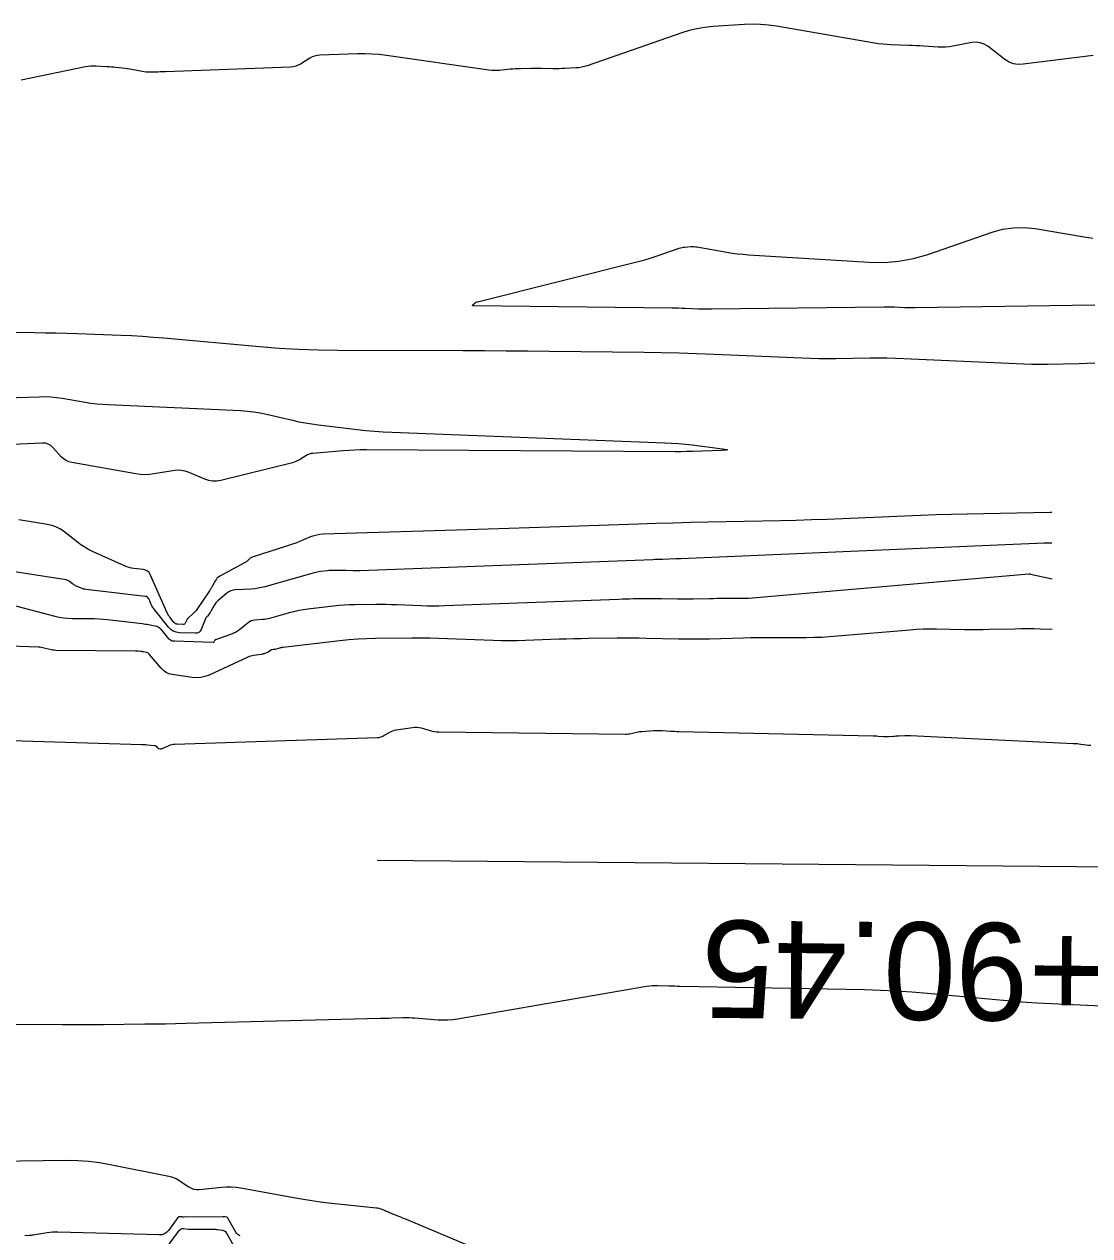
# Model space of a CAD drawing. Extents: x 1768942 to 1774819, y 723037 to 732099.
# Drawn here: x 1770451 to 1770516.6, y 731857.8 to 731932.4 of the extents above; entities that cross this region are included whole.
import ezdxf

# ---------------------------------------------------------------- set-up
doc = ezdxf.new("R2010")
doc.units = 0
for name, color, linetype in [('R_Contours', 7, 'Continuous'), ('R_Horz Alg', 7, 'Continuous'), ('R_Horz Alg Annot', 7, 'Continuous')]:
    doc.layers.add(name, color=color, linetype=linetype)

msp = doc.modelspace()

# ---------------------------------------------------------------- linework, layer by layer
at = {"layer": 'R_Contours'}
for points in [[(1770516.797, 731930.438), (1770512.483, 731929.9), (1770512.181, 731929.89), (1770511.893, 731929.936), (1770511.622, 731930.041), (1770511.365, 731930.202), (1770510.309, 731931.008), (1770510.085, 731931.147), (1770509.848, 731931.231), (1770509.598, 731931.261), (1770509.336, 731931.236), (1770508.169, 731931.01), (1770507.945, 731930.974), (1770507.719, 731930.952), (1770507.493, 731930.946), (1770507.266, 731930.953), (1770506.356, 731931.013), (1770506.128, 731931.027), (1770505.9, 731931.039), (1770505.673, 731931.05), (1770505.445, 731931.059), (1770504.357, 731931.097), (1770504.1, 731931.11), (1770503.845, 731931.132), (1770503.59, 731931.163), (1770503.336, 731931.203), (1770497.306, 731932.245), (1770496.82, 731932.314), (1770496.333, 731932.355), (1770495.845, 731932.366), (1770495.355, 731932.349), (1770493.392, 731932.221), (1770492.904, 731932.173), (1770492.423, 731932.092), (1770491.949, 731931.979), (1770491.481, 731931.834), (1770485.669, 731929.808), (1770485.502, 731929.757), (1770485.332, 731929.717), (1770485.161, 731929.69), (1770484.987, 731929.676), (1770484.285, 731929.642), (1770484.11, 731929.635), (1770483.935, 731929.631), (1770483.76, 731929.629), (1770483.585, 731929.631), (1770482.856, 731929.643), (1770482.695, 731929.645), (1770482.534, 731929.645), (1770482.373, 731929.644), (1770482.212, 731929.641), (1770481.568, 731929.628), (1770481.407, 731929.623), (1770481.246, 731929.615), (1770481.086, 731929.604), (1770480.925, 731929.591), (1770480.268, 731929.529), (1770480.105, 731929.519), (1770479.942, 731929.518), (1770479.78, 731929.527), (1770479.617, 731929.545), (1770473.316, 731930.446), (1770472.875, 731930.499), (1770472.434, 731930.533), (1770471.991, 731930.547), (1770471.547, 731930.542), (1770469.214, 731930.462), (1770469.051, 731930.446), (1770468.894, 731930.409), (1770468.744, 731930.351), (1770468.6, 731930.273), (1770468.039, 731929.917), (1770467.895, 731929.839), (1770467.745, 731929.781), (1770467.588, 731929.744), (1770467.425, 731929.727), (1770459.732, 731929.443), (1770459.612, 731929.438), (1770459.492, 731929.434), (1770459.371, 731929.43), (1770459.251, 731929.426), (1770458.77, 731929.411), (1770458.65, 731929.41), (1770458.53, 731929.417), (1770458.411, 731929.431), (1770458.293, 731929.452), (1770457.765, 731929.56), (1770457.637, 731929.585), (1770457.509, 731929.607), (1770457.38, 731929.626), (1770457.251, 731929.641), (1770456.68, 731929.706), (1770456.541, 731929.72), (1770456.403, 731929.733), (1770456.264, 731929.743), (1770456.125, 731929.752), (1770455.446, 731929.789), (1770455.287, 731929.792), (1770455.128, 731929.785), (1770454.971, 731929.768), (1770454.814, 731929.741), (1770450.852, 731928.914)], [(1770516.9, 731915.076), (1770505.845, 731914.911), (1770505.684, 731914.91), (1770505.523, 731914.911), (1770505.362, 731914.915), (1770505.201, 731914.921), (1770504.557, 731914.95), (1770504.396, 731914.956), (1770504.235, 731914.96), (1770504.074, 731914.961), (1770503.913, 731914.96), (1770493.313, 731914.825), (1770493.111, 731914.824), (1770492.91, 731914.825), (1770492.708, 731914.83), (1770492.506, 731914.837), (1770491.698, 731914.871), (1770491.497, 731914.879), (1770491.295, 731914.885), (1770491.093, 731914.89), (1770490.891, 731914.893), (1770478.661, 731915.038), (1770478.627, 731915.042), (1770478.612, 731915.053), (1770478.617, 731915.072), (1770478.64, 731915.097), (1770478.77, 731915.212), (1770478.804, 731915.238), (1770478.84, 731915.26), (1770478.879, 731915.278), (1770478.92, 731915.29), (1770488.959, 731917.807), (1770489.217, 731917.875), (1770489.474, 731917.949), (1770489.73, 731918.028), (1770489.983, 731918.113), (1770491.325, 731918.581), (1770491.413, 731918.608), (1770491.502, 731918.63), (1770491.592, 731918.645), (1770491.684, 731918.654), (1770492.052, 731918.678), (1770492.144, 731918.681), (1770492.236, 731918.679), (1770492.327, 731918.671), (1770492.418, 731918.658), (1770494.249, 731918.342), (1770494.585, 731918.288), (1770494.922, 731918.244), (1770495.26, 731918.209), (1770495.599, 731918.183), (1770503.015, 731917.717), (1770503.933, 731917.704), (1770504.839, 731917.78), (1770505.733, 731917.947), (1770506.615, 731918.203), (1770510.571, 731919.564), (1770511.224, 731919.746), (1770511.884, 731919.843), (1770512.551, 731919.857), (1770513.225, 731919.786), (1770516.239, 731919.287), (1770516.765, 731919.202)], [(1770438.862, 731913.457), (1770451.665, 731913.389), (1770452.329, 731913.383), (1770452.993, 731913.372), (1770453.658, 731913.355), (1770454.322, 731913.332), (1770456.977, 731913.233), (1770457.641, 731913.203), (1770458.304, 731913.166), (1770458.967, 731913.119), (1770459.629, 731913.064), (1770465.514, 731912.536), (1770466.716, 731912.441), (1770467.919, 731912.372), (1770469.123, 731912.33), (1770470.329, 731912.313), (1770478.015, 731912.288), (1770479.346, 731912.283), (1770480.676, 731912.274), (1770482.006, 731912.263), (1770483.337, 731912.248), (1770489.166, 731912.179), (1770490.242, 731912.162), (1770491.318, 731912.137), (1770492.394, 731912.104), (1770493.47, 731912.062), (1770498.877, 731911.833), (1770499.401, 731911.815), (1770499.924, 731911.804), (1770500.447, 731911.799), (1770500.97, 731911.803), (1770503.064, 731911.829), (1770503.587, 731911.832), (1770504.11, 731911.827), (1770504.633, 731911.815), (1770505.156, 731911.795), (1770512.048, 731911.485), (1770512.531, 731911.466), (1770513.015, 731911.456), (1770513.5, 731911.452), (1770513.984, 731911.455), (1770515.921, 731911.484), (1770516.404, 731911.499), (1770516.887, 731911.529)], [(1770442.976, 731909.173), (1770451.953, 731909.447), (1770452.311, 731909.449), (1770452.667, 731909.434), (1770453.022, 731909.4), (1770453.375, 731909.35), (1770454.788, 731909.111), (1770455.142, 731909.057), (1770455.497, 731909.013), (1770455.853, 731908.981), (1770456.21, 731908.959), (1770464.348, 731908.588), (1770464.753, 731908.56), (1770465.155, 731908.514), (1770465.554, 731908.449), (1770465.951, 731908.366), (1770467.534, 731907.995), (1770467.93, 731907.908), (1770468.329, 731907.832), (1770468.729, 731907.767), (1770469.132, 731907.712), (1770471.517, 731907.424), (1770472.049, 731907.365), (1770472.582, 731907.317), (1770473.116, 731907.28), (1770473.651, 731907.254), (1770490.439, 731906.615), (1770490.862, 731906.594), (1770491.285, 731906.564), (1770491.707, 731906.525), (1770492.128, 731906.476), (1770493.985, 731906.241), (1770494.235, 731906.203), (1770494.318, 731906.173), (1770494.233, 731906.15), (1770493.98, 731906.136), (1770492.137, 731906.078), (1770492.049, 731906.076), (1770491.961, 731906.073), (1770491.873, 731906.071), (1770491.785, 731906.069), (1770491.433, 731906.06), (1770491.345, 731906.058), (1770491.257, 731906.057), (1770491.169, 731906.057), (1770491.081, 731906.057), (1770472.072, 731906.171), (1770471.721, 731906.169), (1770471.369, 731906.159), (1770471.018, 731906.142), (1770470.668, 731906.116), (1770468.799, 731905.96), (1770468.684, 731905.944), (1770468.573, 731905.914), (1770468.466, 731905.872), (1770468.364, 731905.816), (1770467.963, 731905.567), (1770467.861, 731905.509), (1770467.755, 731905.459), (1770467.646, 731905.418), (1770467.534, 731905.385), (1770463.129, 731904.283), (1770462.878, 731904.24), (1770462.629, 731904.239), (1770462.385, 731904.279), (1770462.143, 731904.361), (1770461.183, 731904.772), (1770460.941, 731904.856), (1770460.695, 731904.904), (1770460.444, 731904.915), (1770460.189, 731904.89), (1770459.018, 731904.692), (1770458.737, 731904.657), (1770458.456, 731904.646), (1770458.175, 731904.659), (1770457.895, 731904.696), (1770453.961, 731905.39), (1770453.778, 731905.437), (1770453.611, 731905.512), (1770453.459, 731905.615), (1770453.321, 731905.744), (1770452.804, 731906.318), (1770452.666, 731906.443), (1770452.513, 731906.529), (1770452.344, 731906.578), (1770452.158, 731906.588), (1770445.165, 731906.268)], [(1770514.251, 731902.32), (1770514.147, 731902.318), (1770509.045, 731902.216), (1770508.087, 731902.194), (1770507.129, 731902.167), (1770506.171, 731902.135), (1770505.214, 731902.096), (1770501.384, 731901.933), (1770500.427, 731901.895), (1770499.469, 731901.863), (1770498.511, 731901.835), (1770497.553, 731901.813), (1770493.087, 731901.722), (1770492.023, 731901.699), (1770490.959, 731901.671), (1770489.896, 731901.64), (1770488.833, 731901.604), (1770483.374, 731901.412), (1770482.109, 731901.368), (1770480.845, 731901.326), (1770479.58, 731901.285), (1770478.316, 731901.246), (1770469.424, 731900.976), (1770469.227, 731900.962), (1770469.034, 731900.93), (1770468.844, 731900.881), (1770468.658, 731900.814), (1770467.922, 731900.515), (1770467.737, 731900.442), (1770467.551, 731900.373), (1770467.364, 731900.307), (1770467.175, 731900.245), (1770465.062, 731899.573), (1770465.015, 731899.555), (1770464.972, 731899.533), (1770464.931, 731899.505), (1770464.894, 731899.472), (1770464.75, 731899.331), (1770464.713, 731899.297), (1770464.674, 731899.266), (1770464.633, 731899.238), (1770464.59, 731899.213), (1770463.062, 731898.397), (1770462.984, 731898.348), (1770462.915, 731898.289), (1770462.856, 731898.221), (1770462.806, 731898.144), (1770462.625, 731897.814), (1770462.579, 731897.733), (1770462.532, 731897.652), (1770462.482, 731897.572), (1770462.43, 731897.494), (1770461.665, 731896.353), (1770461.615, 731896.284), (1770461.561, 731896.218), (1770461.502, 731896.157), (1770461.439, 731896.099), (1770461.119, 731895.823), (1770461.086, 731895.792), (1770461.058, 731895.757), (1770461.033, 731895.719), (1770461.013, 731895.679), (1770460.942, 731895.509), (1770460.92, 731895.472), (1770460.892, 731895.446), (1770460.856, 731895.431), (1770460.814, 731895.427), (1770460.48, 731895.439), (1770460.412, 731895.448), (1770460.352, 731895.47), (1770460.297, 731895.506), (1770460.25, 731895.555), (1770460.016, 731895.851), (1770459.964, 731895.921), (1770459.917, 731895.993), (1770459.875, 731896.068), (1770459.838, 731896.145), (1770458.788, 731898.5), (1770458.716, 731898.621), (1770458.623, 731898.712), (1770458.508, 731898.774), (1770458.371, 731898.806), (1770457.779, 731898.874), (1770457.633, 731898.897), (1770457.49, 731898.931), (1770457.35, 731898.976), (1770457.213, 731899.032), (1770455.237, 731899.929), (1770454.993, 731900.048), (1770454.757, 731900.182), (1770454.529, 731900.33), (1770454.309, 731900.491), (1770453.448, 731901.164), (1770453.226, 731901.316), (1770452.99, 731901.437), (1770452.741, 731901.526), (1770452.478, 731901.584), (1770450.713, 731901.858)], [(1770514.256, 731900.442), (1770514.203, 731900.44), (1770513.992, 731900.433), (1770513.78, 731900.425), (1770491.427, 731899.473), (1770491.402, 731899.472), (1770491.377, 731899.471), (1770491.352, 731899.471), (1770491.328, 731899.47), (1770491.228, 731899.468), (1770491.203, 731899.467), (1770491.178, 731899.467), (1770491.153, 731899.466), (1770491.128, 731899.465), (1770490.294, 731899.436), (1770490.147, 731899.431), (1770489.999, 731899.425), (1770489.852, 731899.42), (1770489.705, 731899.414), (1770471.69, 731898.735), (1770471.585, 731898.732), (1770471.48, 731898.731), (1770471.374, 731898.732), (1770471.269, 731898.736), (1770470.827, 731898.753), (1770470.732, 731898.757), (1770470.637, 731898.759), (1770470.542, 731898.759), (1770470.447, 731898.759), (1770470.066, 731898.755), (1770469.971, 731898.753), (1770469.876, 731898.748), (1770469.781, 731898.741), (1770469.686, 731898.731), (1770469.269, 731898.682), (1770469.168, 731898.668), (1770469.068, 731898.65), (1770468.969, 731898.629), (1770468.871, 731898.603), (1770465.837, 731897.749), (1770465.632, 731897.697), (1770465.425, 731897.656), (1770465.217, 731897.627), (1770465.006, 731897.609), (1770464.035, 731897.551), (1770463.891, 731897.532), (1770463.754, 731897.491), (1770463.626, 731897.429), (1770463.506, 731897.345), (1770462.941, 731896.884), (1770462.88, 731896.829), (1770462.825, 731896.769), (1770462.776, 731896.705), (1770462.734, 731896.635), (1770462.534, 731896.27), (1770462.515, 731896.236), (1770462.495, 731896.202), (1770462.474, 731896.168), (1770462.452, 731896.135), (1770462.337, 731895.965), (1770462.328, 731895.952), (1770462.318, 731895.94), (1770462.308, 731895.929), (1770462.296, 731895.918), (1770462.249, 731895.877), (1770462.238, 731895.867), (1770462.228, 731895.855), (1770462.22, 731895.842), (1770462.213, 731895.828), (1770461.914, 731895.122), (1770461.852, 731895.015), (1770461.77, 731894.94), (1770461.667, 731894.897), (1770461.544, 731894.886), (1770460.58, 731894.919), (1770460.384, 731894.945), (1770460.208, 731895.01), (1770460.052, 731895.113), (1770459.915, 731895.255), (1770459.035, 731896.367), (1770458.983, 731896.437), (1770458.936, 731896.51), (1770458.894, 731896.585), (1770458.856, 731896.663), (1770458.714, 731896.981), (1770458.672, 731897.052), (1770458.618, 731897.105), (1770458.55, 731897.141), (1770458.47, 731897.16), (1770454.844, 731897.579), (1770454.765, 731897.591), (1770454.687, 731897.61), (1770454.611, 731897.634), (1770454.537, 731897.665), (1770454.202, 731897.816), (1770454.15, 731897.842), (1770454.099, 731897.871), (1770454.05, 731897.902), (1770454.003, 731897.937), (1770453.818, 731898.081), (1770453.771, 731898.114), (1770453.72, 731898.14), (1770453.667, 731898.159), (1770453.61, 731898.172), (1770445.658, 731899.405)], [(1770450.193, 731896.658), (1770452.918, 731895.946), (1770453.182, 731895.885), (1770453.449, 731895.841), (1770453.718, 731895.814), (1770453.99, 731895.803), (1770455.079, 731895.794), (1770455.351, 731895.788), (1770455.623, 731895.774), (1770455.894, 731895.754), (1770456.165, 731895.727), (1770458.286, 731895.482), (1770458.388, 731895.47), (1770458.49, 731895.455), (1770458.591, 731895.44), (1770458.692, 731895.422), (1770459.095, 731895.349), (1770459.191, 731895.323), (1770459.278, 731895.281), (1770459.356, 731895.224), (1770459.424, 731895.151), (1770459.825, 731894.644), (1770459.919, 731894.546), (1770460.027, 731894.475), (1770460.149, 731894.43), (1770460.284, 731894.412), (1770462.671, 731894.331), (1770462.691, 731894.333), (1770462.708, 731894.34), (1770462.721, 731894.352), (1770462.732, 731894.369), (1770462.765, 731894.449), (1770462.775, 731894.468), (1770462.788, 731894.483), (1770462.804, 731894.495), (1770462.823, 731894.504), (1770463.756, 731894.831), (1770463.896, 731894.888), (1770464.03, 731894.955), (1770464.158, 731895.035), (1770464.279, 731895.125), (1770464.805, 731895.554), (1770464.9, 731895.62), (1770465.001, 731895.669), (1770465.109, 731895.702), (1770465.223, 731895.717), (1770465.694, 731895.745), (1770465.811, 731895.755), (1770465.927, 731895.771), (1770466.042, 731895.794), (1770466.156, 731895.823), (1770467.448, 731896.187), (1770467.702, 731896.253), (1770467.958, 731896.309), (1770468.216, 731896.355), (1770468.477, 731896.391), (1770470.068, 731896.577), (1770470.39, 731896.611), (1770470.713, 731896.636), (1770471.037, 731896.652), (1770471.361, 731896.66), (1770472.659, 731896.673), (1770472.984, 731896.674), (1770473.308, 731896.671), (1770473.632, 731896.664), (1770473.957, 731896.653), (1770475.463, 731896.593), (1770475.823, 731896.582), (1770476.182, 731896.578), (1770476.541, 731896.581), (1770476.9, 731896.591), (1770487.613, 731896.995), (1770487.833, 731897.003), (1770488.053, 731897.009), (1770488.273, 731897.014), (1770488.493, 731897.017), (1770489.374, 731897.028), (1770489.594, 731897.03), (1770489.814, 731897.03), (1770490.034, 731897.028), (1770490.254, 731897.024), (1770491.233, 731897.002), (1770491.47, 731896.998), (1770491.706, 731896.997), (1770491.943, 731896.999), (1770492.179, 731897.004), (1770493.197, 731897.03), (1770493.436, 731897.035), (1770493.674, 731897.039), (1770493.913, 731897.041), (1770494.152, 731897.042), (1770495.107, 731897.044), (1770495.346, 731897.047), (1770495.584, 731897.055), (1770495.822, 731897.068), (1770496.06, 731897.086), (1770512.841, 731898.535), (1770512.851, 731898.536), (1770512.874, 731898.535), (1770512.898, 731898.536), (1770512.917, 731898.535), (1770512.923, 731898.535), (1770512.929, 731898.534), (1770514.262, 731898.241)], [(1770514.271, 731895.129), (1770513.539, 731895.144), (1770513.15, 731895.15), (1770512.76, 731895.152), (1770512.371, 731895.15), (1770511.982, 731895.143), (1770510.425, 731895.109), (1770510.036, 731895.102), (1770509.646, 731895.099), (1770509.257, 731895.101), (1770508.868, 731895.107), (1770507.164, 731895.14), (1770506.75, 731895.143), (1770506.337, 731895.134), (1770505.924, 731895.115), (1770505.512, 731895.085), (1770501.058, 731894.7), (1770500.576, 731894.664), (1770500.093, 731894.637), (1770499.611, 731894.621), (1770499.127, 731894.615), (1770497.194, 731894.613), (1770496.71, 731894.611), (1770496.227, 731894.605), (1770495.744, 731894.598), (1770495.26, 731894.587), (1770493.2, 731894.534), (1770492.721, 731894.525), (1770492.242, 731894.521), (1770491.763, 731894.523), (1770491.284, 731894.531), (1770489.302, 731894.575), (1770488.856, 731894.583), (1770488.411, 731894.588), (1770487.965, 731894.588), (1770487.519, 731894.584), (1770485.737, 731894.562), (1770485.291, 731894.555), (1770484.846, 731894.545), (1770484.4, 731894.532), (1770483.955, 731894.517), (1770481.874, 731894.438), (1770481.379, 731894.425), (1770480.884, 731894.42), (1770480.389, 731894.426), (1770479.894, 731894.441), (1770477.086, 731894.553), (1770476.533, 731894.572), (1770475.979, 731894.584), (1770475.426, 731894.589), (1770474.872, 731894.587), (1770472.657, 731894.564), (1770472.103, 731894.551), (1770471.551, 731894.524), (1770470.999, 731894.481), (1770470.449, 731894.424), (1770466.948, 731894.013), (1770466.895, 731894.005), (1770466.843, 731893.996), (1770466.79, 731893.984), (1770466.739, 731893.971), (1770466.476, 731893.897), (1770466.453, 731893.891), (1770466.429, 731893.886), (1770466.406, 731893.883), (1770466.382, 731893.881), (1770466.286, 731893.875), (1770466.263, 731893.872), (1770466.241, 731893.866), (1770466.22, 731893.856), (1770466.201, 731893.842), (1770466.094, 731893.755), (1770466.069, 731893.736), (1770466.043, 731893.72), (1770466.016, 731893.707), (1770465.987, 731893.695), (1770465.795, 731893.628), (1770465.753, 731893.614), (1770465.711, 731893.603), (1770465.668, 731893.593), (1770465.625, 731893.586), (1770465.152, 731893.519), (1770465.06, 731893.502), (1770464.969, 731893.479), (1770464.881, 731893.45), (1770464.794, 731893.413), (1770462.409, 731892.317), (1770462.156, 731892.222), (1770461.897, 731892.165), (1770461.633, 731892.148), (1770461.364, 731892.17), (1770460.137, 731892.354), (1770459.942, 731892.401), (1770459.765, 731892.48), (1770459.605, 731892.591), (1770459.464, 731892.734), (1770458.733, 731893.61), (1770458.7, 731893.645), (1770458.662, 731893.672), (1770458.62, 731893.691), (1770458.573, 731893.704), (1770458.36, 731893.743), (1770458.321, 731893.749), (1770458.282, 731893.756), (1770458.243, 731893.761), (1770458.204, 731893.766), (1770458.046, 731893.784), (1770458.007, 731893.788), (1770457.968, 731893.791), (1770457.928, 731893.793), (1770457.889, 731893.794), (1770452.975, 731893.837), (1770452.884, 731893.84), (1770452.794, 731893.849), (1770452.704, 731893.864), (1770452.616, 731893.884), (1770452.262, 731893.977), (1770452.174, 731893.997), (1770452.084, 731894.013), (1770451.994, 731894.024), (1770451.903, 731894.029), (1770448.405, 731894.147)], [(1770446.196, 731888.41), (1770458.266, 731888.052), (1770458.352, 731888.048), (1770458.438, 731888.043), (1770458.525, 731888.037), (1770458.611, 731888.029), (1770459.069, 731887.983), (1770459.097, 731887.978), (1770459.122, 731887.968), (1770459.144, 731887.953), (1770459.164, 731887.933), (1770459.243, 731887.838), (1770459.261, 731887.82), (1770459.281, 731887.806), (1770459.303, 731887.797), (1770459.327, 731887.791), (1770459.429, 731887.775), (1770459.454, 731887.773), (1770459.479, 731887.775), (1770459.503, 731887.78), (1770459.527, 731887.789), (1770459.96, 731887.989), (1770460.042, 731888.021), (1770460.125, 731888.045), (1770460.21, 731888.061), (1770460.297, 731888.068), (1770472.762, 731888.472), (1770472.866, 731888.482), (1770472.966, 731888.504), (1770473.063, 731888.539), (1770473.156, 731888.586), (1770473.522, 731888.799), (1770473.615, 731888.847), (1770473.711, 731888.887), (1770473.811, 731888.917), (1770473.914, 731888.938), (1770474.92, 731889.098), (1770475.058, 731889.112), (1770475.194, 731889.111), (1770475.329, 731889.094), (1770475.464, 731889.063), (1770476, 731888.905), (1770476.135, 731888.871), (1770476.271, 731888.845), (1770476.408, 731888.83), (1770476.547, 731888.823), (1770488.016, 731888.68), (1770488.104, 731888.682), (1770488.191, 731888.689), (1770488.278, 731888.701), (1770488.364, 731888.719), (1770488.708, 731888.801), (1770488.795, 731888.819), (1770488.881, 731888.834), (1770488.969, 731888.845), (1770489.057, 731888.852), (1770489.754, 731888.894), (1770489.883, 731888.9), (1770490.012, 731888.902), (1770490.141, 731888.9), (1770490.271, 731888.895), (1770490.787, 731888.868), (1770490.916, 731888.862), (1770491.045, 731888.857), (1770491.175, 731888.852), (1770491.304, 731888.849), (1770503.252, 731888.58), (1770503.332, 731888.577), (1770503.411, 731888.574), (1770503.491, 731888.57), (1770503.571, 731888.564), (1770503.892, 731888.54), (1770503.97, 731888.536), (1770504.049, 731888.534), (1770504.127, 731888.535), (1770504.205, 731888.539), (1770504.519, 731888.559), (1770504.598, 731888.564), (1770504.676, 731888.569), (1770504.754, 731888.573), (1770504.833, 731888.578), (1770505.206, 731888.597), (1770505.295, 731888.601), (1770505.383, 731888.602), (1770505.471, 731888.601), (1770505.56, 731888.598), (1770515.56, 731888.112), (1770515.681, 731888.105), (1770515.801, 731888.096), (1770515.922, 731888.084), (1770516.042, 731888.07), (1770516.522, 731888.011), (1770516.642, 731887.996)], [(1770518.178, 731871.893), (1770514.236, 731872.084), (1770513.323, 731872.133), (1770512.411, 731872.193), (1770511.499, 731872.263), (1770510.589, 731872.344), (1770506.611, 731872.721), (1770505.644, 731872.803), (1770504.676, 731872.867), (1770503.707, 731872.913), (1770502.737, 731872.941), (1770491.383, 731873.157), (1770491.211, 731873.16), (1770491.039, 731873.164), (1770490.867, 731873.169), (1770490.695, 731873.174), (1770490.006, 731873.195), (1770489.835, 731873.196), (1770489.663, 731873.188), (1770489.493, 731873.172), (1770489.323, 731873.147), (1770477.694, 731871.145), (1770477.398, 731871.103), (1770477.102, 731871.08), (1770476.805, 731871.075), (1770476.506, 731871.088), (1770475.07, 731871.197), (1770474.892, 731871.208), (1770474.714, 731871.215), (1770474.536, 731871.217), (1770474.358, 731871.214), (1770473.646, 731871.192), (1770473.468, 731871.187), (1770473.29, 731871.182), (1770473.111, 731871.177), (1770472.933, 731871.172), (1770460.987, 731870.865), (1770460.353, 731870.85), (1770459.72, 731870.838), (1770459.086, 731870.829), (1770458.452, 731870.822), (1770455.916, 731870.8), (1770455.282, 731870.796), (1770454.648, 731870.794), (1770454.014, 731870.794), (1770453.38, 731870.797), (1770444.725, 731870.851)], [(1770449.285, 731862.4), (1770453.66, 731862.453), (1770454.33, 731862.443), (1770454.998, 731862.399), (1770455.662, 731862.32), (1770456.323, 731862.206), (1770459.932, 731861.487), (1770460.102, 731861.444), (1770460.266, 731861.385), (1770460.423, 731861.309), (1770460.573, 731861.217), (1770461.16, 731860.817), (1770461.311, 731860.732), (1770461.469, 731860.676), (1770461.634, 731860.65), (1770461.807, 731860.654), (1770463.198, 731860.8), (1770463.489, 731860.82), (1770463.778, 731860.82), (1770464.067, 731860.798), (1770464.355, 731860.756), (1770467.717, 731860.142), (1770468.226, 731860.053), (1770468.737, 731859.975), (1770469.249, 731859.906), (1770469.762, 731859.847), (1770472.706, 731859.537), (1770472.776, 731859.527), (1770472.845, 731859.512), (1770472.912, 731859.492), (1770472.978, 731859.468), (1770473.24, 731859.359), (1770473.306, 731859.332), (1770473.372, 731859.305), (1770473.437, 731859.278), (1770473.503, 731859.251), (1770474.071, 731859.02), (1770474.187, 731858.972), (1770474.303, 731858.924), (1770474.419, 731858.876), (1770474.535, 731858.827), (1770486.652, 731853.724)], [(1770464.316, 731857.806), (1770464.238, 731857.846), (1770464.169, 731857.898), (1770464.11, 731857.96), (1770464.06, 731858.033), (1770463.568, 731858.897), (1770463.552, 731858.919), (1770463.533, 731858.936), (1770463.51, 731858.947), (1770463.484, 731858.954), (1770463.372, 731858.968), (1770463.344, 731858.971), (1770463.316, 731858.974), (1770463.288, 731858.975), (1770463.26, 731858.975), (1770460.87, 731858.96), (1770460.836, 731858.961), (1770460.802, 731858.962), (1770460.769, 731858.964), (1770460.735, 731858.967), (1770460.599, 731858.981), (1770460.567, 731858.98), (1770460.539, 731858.972), (1770460.513, 731858.956), (1770460.492, 731858.933), (1770459.904, 731858.133), (1770459.791, 731858.009), (1770459.659, 731857.922), (1770459.51, 731857.872), (1770459.342, 731857.858), (1770453.105, 731858.035), (1770452.94, 731858.036), (1770452.775, 731858.029), (1770452.611, 731858.014), (1770452.447, 731857.991), (1770451.596, 731857.852), (1770451.531, 731857.842), (1770451.466, 731857.834), (1770451.4, 731857.828), (1770451.335, 731857.824), (1770451.072, 731857.81)], [(1770459.067, 731856.088), (1770460.576, 731858.143), (1770460.627, 731858.199), (1770460.687, 731858.236), (1770460.755, 731858.255), (1770460.831, 731858.256), (1770461.151, 731858.224), (1770461.231, 731858.217), (1770461.312, 731858.212), (1770461.392, 731858.209), (1770461.472, 731858.209), (1770462.65, 731858.216), (1770462.723, 731858.215), (1770462.796, 731858.212), (1770462.869, 731858.206), (1770462.942, 731858.198), (1770463.233, 731858.159), (1770463.301, 731858.143), (1770463.36, 731858.113), (1770463.41, 731858.07), (1770463.451, 731858.013), (1770464.734, 731855.764)]]:
    msp.add_lwpolyline(points, dxfattribs=at)
at = {"layer": 'R_Horz Alg'}
msp.add_lwpolyline([(1770592.741, 731879.815), (1770472.746, 731880.905)], dxfattribs=at)

# ---------------------------------------------------------------- texts
at = {"layer": 'R_Horz Alg Annot'}
msp.add_text('POE 221+90.45', height=6, rotation=179.47959, dxfattribs=at).set_placement((1770550.082, 731876.702))

doc.saveas('drawing.dxf')
